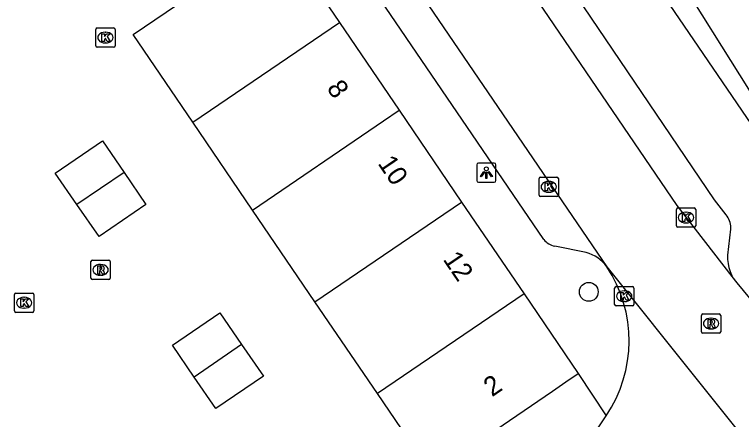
# Model space of a CAD drawing. Extents: x 159280 to 160375, y 384531 to 385872.
# Drawn here: x 159759.41 to 159797.16, y 385249.86 to 385270.89 of the extents above; entities that cross this region are included whole.
import ezdxf

# ---------------------------------------------------------------- set-up
doc = ezdxf.new("R2010")
doc.units = 0
for name, color, linetype in [('IMGEO_Boom', 7, 'Continuous'), ('IMGEO_Kolk', 7, 'Continuous'), ('IMGEO_Lichtpunt', 7, 'Continuous'), ('IMGEO_Pand', 7, 'Continuous'), ('IMGEO_Pand_nummerreeks', 7, 'Continuous'), ('IMGEO_Rijbaan_lokaal_open', 7, 'Continuous'), ('IMGEO_Rioolput', 7, 'Continuous'), ('IMGEO_Voetpad_open', 7, 'Continuous')]:
    doc.layers.add(name, color=color, linetype=linetype)

msp = doc.modelspace()

# ---------------------------------------------------------------- linework, layer by layer
at = {"layer": 'IMGEO_Boom'}
msp.add_circle((159789.231, 385256.49), 0.489, dxfattribs=at)
at = {"layer": 'IMGEO_Kolk'}
for p, q in [((159763.633, 385269.272), (159763.633, 385270.124)), ((159763.708, 385270.198), (159764.56, 385270.198)), ((159764.121, 385269.978), (159764.146, 385269.978)), ((159764.634, 385270.124), (159764.634, 385269.272)), ((159764.56, 385269.198), (159763.708, 385269.198)), ((159764.144, 385269.418), (159764.119, 385269.418)), ((159786.727, 385262.445), (159787.579, 385262.445)), ((159786.652, 385261.519), (159786.652, 385262.371)), ((159787.14, 385262.225), (159787.165, 385262.225)), ((159787.653, 385262.371), (159787.653, 385261.519)), ((159787.163, 385261.665), (159787.138, 385261.665)), ((159787.579, 385261.445), (159786.727, 385261.445)), ((159793.782, 385259.924), (159793.782, 385260.776)), ((159793.857, 385260.85), (159794.709, 385260.85)), ((159794.27, 385260.63), (159794.295, 385260.63)), ((159794.783, 385260.776), (159794.783, 385259.924)), ((159794.709, 385259.85), (159793.857, 385259.85)), ((159794.293, 385260.07), (159794.268, 385260.07)), ((159790.649, 385256.764), (159791.501, 385256.764)), ((159759.412, 385255.501), (159759.412, 385256.353)), ((159759.487, 385256.427), (159760.339, 385256.427)), ((159760.413, 385256.353), (159760.413, 385255.501)), ((159790.574, 385255.838), (159790.574, 385256.69)), ((159791.062, 385256.544), (159791.087, 385256.544)), ((159791.575, 385256.69), (159791.575, 385255.838)), ((159759.9, 385256.207), (159759.925, 385256.207)), ((159791.085, 385255.984), (159791.06, 385255.984)), ((159759.923, 385255.647), (159759.898, 385255.647)), ((159791.501, 385255.764), (159790.649, 385255.764)), ((159760.339, 385255.427), (159759.487, 385255.427))]:
    msp.add_line(p, q, dxfattribs=at)
for points in [[(159763.633, 385269.272), (159763.633, 385270.124)], [(159763.708, 385270.198), (159764.56, 385270.198)], [(159764.634, 385270.124), (159764.634, 385269.272)], [(159763.954, 385269.898), (159764.077, 385269.898), (159764.077, 385269.747), (159764.207, 385269.898), (159764.371, 385269.898), (159764.225, 385269.747), (159764.378, 385269.498), (159764.226, 385269.498), (159764.141, 385269.662), (159764.077, 385269.595), (159764.077, 385269.498), (159763.954, 385269.498), (159763.954, 385269.898)], [(159764.56, 385269.198), (159763.708, 385269.198)], [(159786.727, 385262.445), (159787.579, 385262.445)], [(159786.652, 385261.519), (159786.652, 385262.371)], [(159786.973, 385262.145), (159787.096, 385262.145), (159787.096, 385261.994), (159787.226, 385262.145), (159787.39, 385262.145), (159787.244, 385261.994), (159787.397, 385261.745), (159787.245, 385261.745), (159787.16, 385261.909), (159787.096, 385261.842), (159787.096, 385261.745), (159786.973, 385261.745), (159786.973, 385262.145)], [(159787.653, 385262.371), (159787.653, 385261.519)], [(159787.579, 385261.445), (159786.727, 385261.445)], [(159793.782, 385259.924), (159793.782, 385260.776)], [(159793.857, 385260.85), (159794.709, 385260.85)], [(159794.103, 385260.55), (159794.226, 385260.55), (159794.226, 385260.399), (159794.356, 385260.55), (159794.52, 385260.55), (159794.374, 385260.399), (159794.527, 385260.15), (159794.375, 385260.15), (159794.29, 385260.314), (159794.226, 385260.247), (159794.226, 385260.15), (159794.103, 385260.15), (159794.103, 385260.55)], [(159794.783, 385260.776), (159794.783, 385259.924)], [(159794.709, 385259.85), (159793.857, 385259.85)], [(159790.649, 385256.764), (159791.501, 385256.764)], [(159759.412, 385255.501), (159759.412, 385256.353)], [(159759.487, 385256.427), (159760.339, 385256.427)], [(159760.413, 385256.353), (159760.413, 385255.501)], [(159790.574, 385255.838), (159790.574, 385256.69)], [(159790.895, 385256.464), (159791.018, 385256.464), (159791.018, 385256.313), (159791.148, 385256.464), (159791.312, 385256.464), (159791.166, 385256.313), (159791.319, 385256.064), (159791.167, 385256.064), (159791.082, 385256.228), (159791.018, 385256.161), (159791.018, 385256.064), (159790.895, 385256.064), (159790.895, 385256.464)], [(159791.575, 385256.69), (159791.575, 385255.838)], [(159759.733, 385256.127), (159759.856, 385256.127), (159759.856, 385255.976), (159759.986, 385256.127), (159760.15, 385256.127), (159760.004, 385255.976), (159760.157, 385255.727), (159760.005, 385255.727), (159759.92, 385255.891), (159759.856, 385255.824), (159759.856, 385255.727), (159759.733, 385255.727), (159759.733, 385256.127)], [(159791.501, 385255.764), (159790.649, 385255.764)], [(159760.339, 385255.427), (159759.487, 385255.427)]]:
    msp.add_lwpolyline(points, dxfattribs=at)
for centre, start, end in [((159763.71, 385270.122), 91.552, 178.448), ((159763.71, 385270.122), 91.552, 178.448), ((159764.558, 385270.122), 1.552, 88.448), ((159764.558, 385270.122), 1.552, 88.448), ((159763.71, 385269.274), 181.552, 268.448), ((159763.71, 385269.274), 181.552, 268.448), ((159764.558, 385269.274), 271.552, 358.448), ((159764.558, 385269.274), 271.552, 358.448), ((159786.729, 385262.369), 91.552, 178.448), ((159786.729, 385262.369), 91.552, 178.448), ((159787.577, 385262.369), 1.552, 88.448), ((159787.577, 385262.369), 1.552, 88.448), ((159786.729, 385261.521), 181.552, 268.448), ((159786.729, 385261.521), 181.552, 268.448), ((159787.577, 385261.521), 271.552, 358.448), ((159787.577, 385261.521), 271.552, 358.448), ((159793.859, 385260.774), 91.552, 178.448), ((159793.859, 385260.774), 91.552, 178.448), ((159794.707, 385260.774), 1.552, 88.448), ((159794.707, 385260.774), 1.552, 88.448), ((159793.859, 385259.926), 181.552, 268.448), ((159793.859, 385259.926), 181.552, 268.448), ((159794.707, 385259.926), 271.552, 358.448), ((159794.707, 385259.926), 271.552, 358.448), ((159790.651, 385256.688), 91.552, 178.448), ((159790.651, 385256.688), 91.552, 178.448), ((159791.499, 385256.688), 1.552, 88.448), ((159791.499, 385256.688), 1.552, 88.448), ((159759.489, 385256.351), 91.552, 178.448), ((159759.489, 385256.351), 91.552, 178.448), ((159760.337, 385256.351), 1.552, 88.448), ((159760.337, 385256.351), 1.552, 88.448), ((159790.651, 385255.84), 181.552, 268.448), ((159790.651, 385255.84), 181.552, 268.448), ((159791.499, 385255.84), 271.552, 358.448), ((159791.499, 385255.84), 271.552, 358.448), ((159759.489, 385255.503), 181.552, 268.448), ((159759.489, 385255.503), 181.552, 268.448), ((159760.337, 385255.503), 271.552, 358.448), ((159760.337, 385255.503), 271.552, 358.448)]:
    msp.add_arc(centre, 0.0765, start, end, dxfattribs=at)
for centre, major_axis, ratio, start_param, end_param in [((159764.12, 385269.698), (-0.387, 0.002), 0.722429, 4.712389, 7.853982), ((159764.145, 385269.698), (-0.39, 0.002), 0.717154, 1.570796, 4.712389), ((159787.139, 385261.945), (-0.387, 0.002), 0.722429, 4.712389, 7.853982), ((159787.164, 385261.945), (-0.39, 0.002), 0.717154, 1.570796, 4.712389), ((159794.269, 385260.35), (-0.387, 0.002), 0.722429, 4.712389, 7.853982), ((159794.294, 385260.35), (-0.39, 0.002), 0.717154, 1.570796, 4.712389), ((159791.061, 385256.264), (-0.387, 0.002), 0.722429, 4.712389, 7.853982), ((159791.086, 385256.264), (-0.39, 0.002), 0.717154, 1.570796, 4.712389), ((159759.899, 385255.927), (-0.387, 0.002), 0.722429, 4.712389, 7.853982), ((159759.924, 385255.927), (-0.39, 0.002), 0.717154, 1.570796, 4.712389)]:
    msp.add_ellipse(centre, major_axis=major_axis, ratio=ratio, start_param=start_param, end_param=end_param, dxfattribs=at)
at = {"layer": 'IMGEO_Lichtpunt'}
for p, q in [((159784.316, 385263.179), (159783.508, 385263.179)), ((159784.316, 385263.179), (159783.508, 385263.179)), ((159783.414, 385263.084), (159783.414, 385262.277)), ((159783.414, 385263.084), (159783.414, 385262.277)), ((159784.41, 385262.277), (159784.41, 385263.084)), ((159784.41, 385262.277), (159784.41, 385263.084)), ((159783.508, 385262.183), (159784.316, 385262.183)), ((159783.508, 385262.183), (159784.316, 385262.183))]:
    msp.add_line(p, q, dxfattribs=at)
for points in [[(159783.788, 385262.748), (159783.827, 385262.72), (159783.639, 385262.458), (159783.601, 385262.485), (159783.788, 385262.748)], [(159783.89, 385262.7), (159783.937, 385262.7), (159783.937, 385262.378), (159783.89, 385262.378), (159783.89, 385262.7)], [(159784, 385262.72), (159784.038, 385262.747), (159784.225, 385262.485), (159784.186, 385262.457), (159784, 385262.72)]]:
    msp.add_lwpolyline(points, dxfattribs=at)
msp.add_circle((159783.913, 385262.882), 0.0994, dxfattribs=at)
for centre, start, end in [((159783.508, 385263.084), 90, 180), ((159783.508, 385263.084), 90, 180), ((159784.316, 385263.084), 0, 90), ((159784.316, 385263.084), 0, 90), ((159783.508, 385262.277), 180, 270), ((159783.508, 385262.277), 180, 270), ((159784.316, 385262.277), 270, 0), ((159784.316, 385262.277), 270, 360)]:
    msp.add_arc(centre, 0.0946, start, end, dxfattribs=at)
at = {"layer": 'IMGEO_Pand'}
for points in [[(159802.744, 385269.042), (159798.093, 385266.139), (159793.166, 385274.017), (159797.406, 385276.668), (159797.817, 385276.925)], [(159772.37, 385274.482), (159773.196, 385275.042), (159776.291, 385270.487)], [(159768.67, 385265.302), (159765.567, 385269.863), (159772.37, 385274.482)], [(159768.67, 385265.302), (159776.291, 385270.487)], [(159776.291, 385270.487), (159779.391, 385265.924)], [(159771.773, 385260.741), (159778.572, 385265.366), (159779.391, 385265.924)], [(159779.391, 385265.924), (159782.631, 385261.155)], [(159771.773, 385260.741), (159768.67, 385265.302)], [(159762.652, 385261.02), (159761.522, 385262.647), (159763.977, 385264.336), (159765.1, 385262.685)], [(159765.1, 385262.685), (159766.223, 385261.033), (159763.803, 385259.363), (159762.652, 385261.02)], [(159765.1, 385262.685), (159762.652, 385261.02)], [(159775.013, 385255.979), (159782.631, 385261.155)], [(159782.631, 385261.155), (159785.871, 385256.386)], [(159775.013, 385255.979), (159771.773, 385260.741)], [(159785.871, 385256.386), (159778.256, 385251.212)], [(159785.871, 385256.386), (159788.679, 385252.254)], [(159778.256, 385251.212), (159775.013, 385255.979)], [(159768.748, 385252.064), (159767.612, 385253.727), (159770.073, 385255.403), (159771.207, 385253.758)], [(159771.207, 385253.758), (159772.34, 385252.113), (159769.861, 385250.436), (159768.748, 385252.064)], [(159771.207, 385253.758), (159768.748, 385252.064)], [(159781.083, 385247.058), (159787.343, 385251.34), (159788.044, 385251.819), (159788.679, 385252.254)], [(159781.083, 385247.058), (159778.256, 385251.212)]]:
    msp.add_lwpolyline(points, dxfattribs=at)
at = {"layer": 'IMGEO_Rijbaan_lokaal_open'}
for points in [[(159796.682, 385257.295), (159793.816, 385260.972), (159775.762, 385287.516)], [(159774.244, 385281.168), (159790.169, 385257.796)], [(159790.169, 385257.796), (159799.751, 385245.788)], [(159797.587, 385256.17), (159796.943, 385256.966), (159796.682, 385257.295)], [(159780.316, 385235.239), (159789.242, 385248.698), (159790.134, 385250.048)]]:
    msp.add_lwpolyline(points, dxfattribs=at)
msp.add_arc((159784.37, 385253.948), 6.959, 325.9162, 33.5661, dxfattribs=at)
at = {"layer": 'IMGEO_Rioolput'}
for p, q in [((159763.379, 385257.207), (159763.379, 385258.059)), ((159763.454, 385258.133), (159764.306, 385258.133)), ((159763.867, 385257.913), (159763.892, 385257.913)), ((159764.38, 385258.059), (159764.38, 385257.207)), ((159764.306, 385257.133), (159763.454, 385257.133)), ((159763.89, 385257.353), (159763.865, 385257.353)), ((159795.082, 385254.419), (159795.082, 385255.271)), ((159795.157, 385255.345), (159796.009, 385255.345)), ((159796.083, 385255.271), (159796.083, 385254.419)), ((159795.57, 385255.125), (159795.595, 385255.125)), ((159795.593, 385254.565), (159795.568, 385254.565)), ((159796.009, 385254.345), (159795.157, 385254.345))]:
    msp.add_line(p, q, dxfattribs=at)
for points in [[(159763.379, 385257.207), (159763.379, 385258.059)], [(159763.454, 385258.133), (159764.306, 385258.133)], [(159764.38, 385258.059), (159764.38, 385257.207)], [(159763.968, 385257.831), (159763.716, 385257.833), (159763.716, 385257.433)], [(159763.716, 385257.433), (159763.84, 385257.433), (159763.84, 385257.595), (159763.851, 385257.595)], [(159763.894, 385257.752), (159763.84, 385257.752), (159763.84, 385257.671)], [(159763.84, 385257.671), (159763.892, 385257.671)], [(159763.898, 385257.566), (159763.969, 385257.433), (159764.109, 385257.433), (159764.044, 385257.559)], [(159764.306, 385257.133), (159763.454, 385257.133)], [(159795.082, 385254.419), (159795.082, 385255.271)], [(159795.157, 385255.345), (159796.009, 385255.345)], [(159796.083, 385255.271), (159796.083, 385254.419)], [(159795.671, 385255.043), (159795.419, 385255.045), (159795.419, 385254.645)], [(159795.597, 385254.964), (159795.543, 385254.964), (159795.543, 385254.883)], [(159795.543, 385254.883), (159795.595, 385254.883)], [(159795.419, 385254.645), (159795.543, 385254.645), (159795.543, 385254.807), (159795.554, 385254.807)], [(159795.601, 385254.778), (159795.672, 385254.645), (159795.812, 385254.645), (159795.747, 385254.771)], [(159796.009, 385254.345), (159795.157, 385254.345)]]:
    msp.add_lwpolyline(points, dxfattribs=at)
for centre, radius, start, end in [((159763.456, 385258.057), 0.0765, 91.552, 178.448), ((159763.456, 385258.057), 0.0765, 91.552, 178.448), ((159764.304, 385258.057), 0.0765, 1.552, 88.448), ((159764.304, 385258.057), 0.0765, 1.552, 88.448), ((159763.85, 385257.542), 0.0533, 26.0293, 88.6989), ((159763.876, 385257.86), 0.19, 274.7715, 282.9687), ((159763.9, 385257.656), 0.0964, 77.0061, 93.1865), ((159763.914, 385257.713), 0.0378, 276.6634, 79.6772), ((159763.967, 385257.721), 0.109, 350.3612, 89.416), ((159763.965, 385257.721), 0.112, 277.5842, 350.9817), ((159763.949, 385257.506), 0.108, 29.5134, 73.7905), ((159763.456, 385257.209), 0.0765, 181.552, 268.448), ((159763.456, 385257.209), 0.0765, 181.552, 268.448), ((159764.304, 385257.209), 0.0765, 271.552, 358.448), ((159764.304, 385257.209), 0.0765, 271.552, 358.448), ((159795.159, 385255.269), 0.0765, 91.552, 178.448), ((159795.159, 385255.269), 0.0765, 91.552, 178.448), ((159796.007, 385255.269), 0.0765, 1.552, 88.448), ((159796.007, 385255.269), 0.0765, 1.552, 88.448), ((159795.579, 385255.072), 0.19, 274.7715, 282.9687), ((159795.603, 385254.868), 0.0964, 77.0061, 93.1865), ((159795.617, 385254.925), 0.0378, 276.6634, 79.6772), ((159795.67, 385254.933), 0.109, 350.3612, 89.416), ((159795.668, 385254.933), 0.112, 277.5842, 350.9817), ((159795.553, 385254.754), 0.0533, 26.0293, 88.6989), ((159795.652, 385254.718), 0.108, 29.5134, 73.7905), ((159795.159, 385254.421), 0.0765, 181.552, 268.448), ((159795.159, 385254.421), 0.0765, 181.552, 268.448), ((159796.007, 385254.421), 0.0765, 271.552, 358.448), ((159796.007, 385254.421), 0.0765, 271.552, 358.448)]:
    msp.add_arc(centre, radius, start, end, dxfattribs=at)
for centre, major_axis, ratio, start_param, end_param in [((159763.866, 385257.633), (-0.387, 0.002), 0.722429, 4.712389, 7.853982), ((159763.891, 385257.633), (-0.39, 0.002), 0.717154, 1.570796, 4.712389), ((159795.569, 385254.845), (-0.387, 0.002), 0.722429, 4.712389, 7.853982), ((159795.594, 385254.845), (-0.39, 0.002), 0.717154, 1.570796, 4.712389)]:
    msp.add_ellipse(centre, major_axis=major_axis, ratio=ratio, start_param=start_param, end_param=end_param, dxfattribs=at)
at = {"layer": 'IMGEO_Voetpad_open'}
for points in [[(159799.144, 385265.064), (159798.176, 385264.458), (159792.189, 385273.247), (159788.426, 385278.77), (159787.323, 385280.389)], [(159786.898, 385259.209), (159774.449, 385277.49)], [(159796.682, 385257.295), (159796.67, 385257.321), (159796.588, 385257.527), (159796.525, 385257.74), (159796.482, 385257.957), (159796.457, 385258.177), (159796.453, 385258.398), (159796.601, 385259.752), (159796.605, 385259.839), (159796.602, 385259.927), (159796.591, 385260.014), (159796.572, 385260.099), (159796.546, 385260.183), (159796.512, 385260.263), (159796.471, 385260.341), (159796.423, 385260.414), (159796.37, 385260.483), (159796.361, 385260.493), (159795.759, 385261.278), (159788.968, 385271.299)], [(159789.101, 385258.528), (159787.463, 385258.862)], [(159788.679, 385252.254), (159790.134, 385250.048)]]:
    msp.add_lwpolyline(points, dxfattribs=at)
for centre, radius, start, end in [((159787.65, 385259.8), 0.956, 218.1565, 258.7304), ((159788.612, 385256.669), 1.922, 35.8909, 75.2561)]:
    msp.add_arc(centre, radius, start, end, dxfattribs=at)

# ---------------------------------------------------------------- texts
at = {"layer": 'IMGEO_Pand_nummerreeks'}
for s, rotation, p in [('8', 304.1939, (159775.594, 385267.064)), ('10', 304.1939, (159778.246, 385263.16)), ('12', 304.1939, (159781.631, 385258.178)), ('2', 34.3717, (159784.207, 385251.012))]:
    msp.add_text(s, height=1, rotation=rotation, dxfattribs=at).set_placement(p)

doc.saveas('drawing.dxf')
